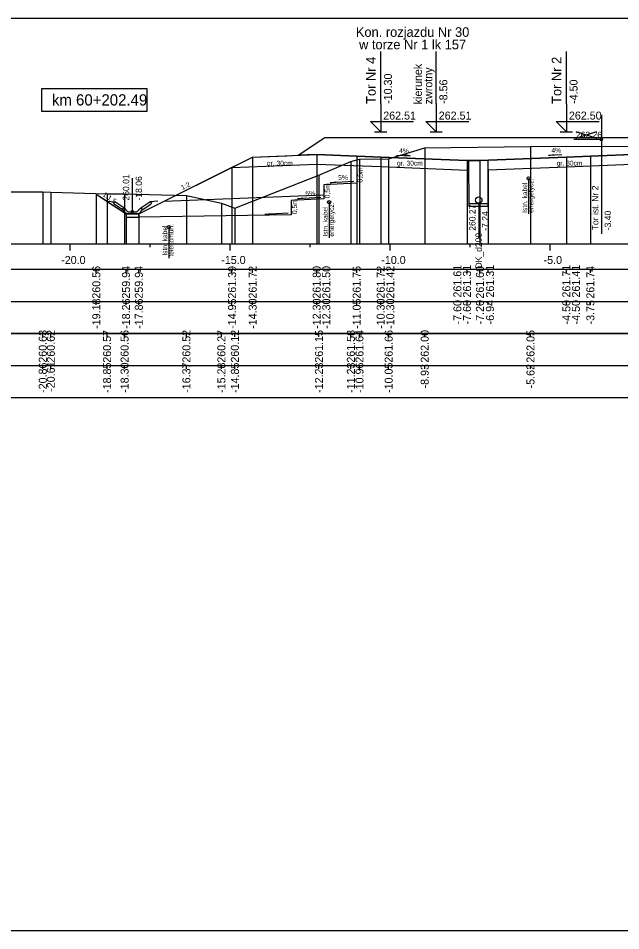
# Model space of a CAD drawing. Extents: x 6516023 to 6560129, y 5513077 to 5529206.
# Drawn here: x 6518311.59 to 6518330.41, y 5514551.66 to 5514580.16 of the extents above; entities that cross this region are included whole.
import ezdxf

# ---------------------------------------------------------------- set-up
doc = ezdxf.new("R2010")
doc.units = 0
for name, color, linetype in [('IR_default', 7, 'Continuous'), ('TOR_PRZEK_P-kable', 7, 'Continuous'), ('TOR_PRZEK_P-komponent', 7, 'Continuous'), ('TOR_PRZEK_P-odwodnienie', 7, 'Continuous'), ('TOR_PRZEK_P-opisy', 7, 'Continuous'), ('TOR_PRZEK_P-schodkowanie+wymiana', 7, 'Continuous'), ('TOR_PRZEK_P-tabelka istniejace', 7, 'Continuous'), ('TOR_PRZEK_P-tabelka projektowane', 7, 'Continuous'), ('TOR_PRZEK_P-teren istniejacy', 7, 'Continuous'), ('TOR_PRZEK_P-tory istniejace', 7, 'Continuous'), ('TOR_PRZEK_P-tory projektowane', 7, 'Continuous'), ('TOR_PRZEK_P-uklad odniesienia', 7, 'Continuous'), ('TOR_PRZEK_P-warstwa ochronna I', 7, 'Continuous'), ('TOR_PRZEK_P-warstwa ochronna II', 7, 'Continuous'), ('TOR_PS_T-skarpy projektowane', 7, 'Continuous'), ('TOR_RAMKI-ramka+tabelka 1', 7, 'Continuous')]:
    doc.layers.add(name, color=color, linetype=linetype)

msp = doc.modelspace()

# ---------------------------------------------------------------- linework, layer by layer
at = {"layer": 'IR_default'}
msp.add_lwpolyline([(6518314.029, 5514574.663), (6518314.364, 5514574.439), (6518314.462, 5514574.373), (6518314.834, 5514574.126), (6518314.957, 5514574.043), (6518315.258, 5514574.043), (6518315.357, 5514574.043), (6518317.378, 5514575.054), (6518318.043, 5514575.386), (6518318.697, 5514575.713), (6518318.913, 5514575.821), (6518319.98, 5514575.864), (6518320.333, 5514575.878), (6518320.956, 5514576.294), (6518321.163, 5514576.431), (6518324.663, 5514576.431), (6518325.236, 5514576.431), (6518326.963, 5514576.431), (6518327.834, 5514576.431), (6518330.463, 5514576.431)], dxfattribs=at)
at = {"layer": 'TOR_PRZEK_P-kable'}
for p, q in [((6518327.536, 5514575.153), (6518327.536, 5514574.043)), ((6518321.304, 5514574.41), (6518321.304, 5514573.3)), ((6518316.29, 5514573.638), (6518316.29, 5514572.664))]:
    msp.add_line(p, q, dxfattribs=at)
for centre in [(6518327.536, 5514575.153), (6518321.304, 5514574.41), (6518316.29, 5514573.638)]:
    msp.add_circle(centre, 0.05, dxfattribs=at)
at = {"layer": 'TOR_PRZEK_P-komponent'}
msp.add_lwpolyline([(6518321.163, 5514576.431), (6518324.663, 5514576.431), (6518326.963, 5514576.431), (6518330.463, 5514576.431), (6518331.463, 5514576.431), (6518334.963, 5514576.431), (6518335.513, 5514576.43), (6518339.013, 5514576.43), (6518340.354, 5514575.536), (6518337.263, 5514575.66), (6518333.213, 5514575.822), (6518332.463, 5514575.852), (6518331.018, 5514575.91), (6518329.463, 5514575.848), (6518328.713, 5514575.818), (6518326.013, 5514575.71), (6518325.613, 5514575.713), (6518322.913, 5514575.821), (6518322.163, 5514575.851), (6518320.913, 5514575.901), (6518320.333, 5514575.878)], close=True, dxfattribs=at)
at = {"layer": 'TOR_PRZEK_P-odwodnienie'}
for p, q in [((6518325.676, 5514574.274), (6518325.671, 5514575.713)), ((6518326.276, 5514574.276), (6518326.271, 5514575.72)), ((6518315.157, 5514574.113), (6518315.157, 5514575.157)), ((6518314.848, 5514574.173), (6518314.587, 5514574.347)), ((6518314.893, 5514574.239), (6518314.612, 5514574.426)), ((6518314.86, 5514574.189), (6518314.848, 5514574.173)), ((6518314.85, 5514574.208), (6518314.897, 5514574.232)), ((6518314.893, 5514574.239), (6518314.884, 5514574.227)), ((6518315.017, 5514574.113), (6518314.897, 5514574.232)), ((6518315.297, 5514574.113), (6518315.417, 5514574.232)), ((6518315.417, 5514574.232), (6518315.465, 5514574.208)), ((6518315.422, 5514574.239), (6518315.702, 5514574.426)), ((6518315.422, 5514574.239), (6518315.43, 5514574.227)), ((6518315.455, 5514574.189), (6518315.466, 5514574.173)), ((6518315.466, 5514574.173), (6518315.728, 5514574.347)), ((6518326.275, 5514574.355), (6518325.675, 5514574.355)), ((6518326.276, 5514574.275), (6518325.676, 5514574.275)), ((6518325.976, 5514574.375), (6518325.976, 5514573.273)), ((6518314.967, 5514574.043), (6518315.347, 5514574.043)), ((6518315.017, 5514574.113), (6518315.297, 5514574.113))]:
    msp.add_line(p, q, dxfattribs=at)
for points in [[(6518314.366, 5514574.438), (6518314.612, 5514574.426)], [(6518314.562, 5514574.399), (6518314.612, 5514574.426)], [(6518314.562, 5514574.399), (6518314.587, 5514574.347)], [(6518314.884, 5514574.227), (6518314.849, 5514574.208)], [(6518314.849, 5514574.208), (6518314.86, 5514574.189)], [(6518314.897, 5514574.113), (6518314.85, 5514574.208)], [(6518315.417, 5514574.113), (6518315.465, 5514574.208)], [(6518315.43, 5514574.227), (6518315.466, 5514574.208)], [(6518315.466, 5514574.208), (6518315.455, 5514574.189)], [(6518315.949, 5514574.438), (6518315.702, 5514574.426)], [(6518315.753, 5514574.399), (6518315.702, 5514574.426)], [(6518315.753, 5514574.399), (6518315.728, 5514574.347)], [(6518314.967, 5514574.043), (6518314.897, 5514574.113)], [(6518314.957, 5514574.043), (6518314.957, 5514574.044), (6518314.957, 5514574.043), (6518314.957, 5514574.043), (6518314.957, 5514574.043), (6518314.958, 5514574.043), (6518314.957, 5514574.043), (6518314.958, 5514574.044)], [(6518315.357, 5514574.043), (6518314.957, 5514574.043), (6518314.957, 5514573.943), (6518315.357, 5514573.943), (6518315.357, 5514574.043)], [(6518315.347, 5514574.043), (6518315.417, 5514574.113)], [(6518315.357, 5514574.043), (6518315.357, 5514574.044), (6518315.357, 5514574.043), (6518315.357, 5514574.043), (6518315.357, 5514574.043), (6518315.358, 5514574.043), (6518315.357, 5514574.043), (6518315.358, 5514574.044)]]:
    msp.add_lwpolyline(points, dxfattribs=at)
for centre, radius in [((6518325.976, 5514574.475), 0.1), ((6518325.976, 5514574.375), 0.03), ((6518315.157, 5514574.113), 0.035)]:
    msp.add_circle(centre, radius, dxfattribs=at)
at = {"layer": 'TOR_PRZEK_P-opisy'}
for points in [[(6518323.412, 5514575.878), (6518323.83, 5514575.859), (6518323.662, 5514575.887)], [(6518328.571, 5514575.89), (6518328.153, 5514575.871), (6518328.321, 5514575.9)]]:
    msp.add_lwpolyline(points, dxfattribs=at)
at = {"layer": 'TOR_PRZEK_P-schodkowanie+wymiana'}
for p, q in [((6518322.163, 5514575.551), (6518322.163, 5514575.008)), ((6518322.163, 5514575.008), (6518321.14, 5514574.957)), ((6518321.14, 5514574.957), (6518321.14, 5514574.514)), ((6518321.14, 5514574.634), (6518316.15, 5514574.43)), ((6518321.14, 5514574.514), (6518320.117, 5514574.463)), ((6518320.117, 5514574.463), (6518320.117, 5514574.02)), ((6518320.117, 5514574.02), (6518315.357, 5514573.943))]:
    msp.add_line(p, q, dxfattribs=at)
at = {"layer": 'TOR_PRZEK_P-tabelka istniejace'}
for p, q in [((6518312.355, 5514570.206), (6518312.355, 5514570.306)), ((6518312.607, 5514570.206), (6518312.607, 5514570.306)), ((6518314.364, 5514570.206), (6518314.364, 5514570.306)), ((6518314.912, 5514570.206), (6518314.912, 5514570.306)), ((6518316.843, 5514570.206), (6518316.843, 5514570.306)), ((6518317.936, 5514570.206), (6518317.936, 5514570.306)), ((6518318.358, 5514570.206), (6518318.358, 5514570.306)), ((6518320.985, 5514570.206), (6518320.985, 5514570.306)), ((6518321.981, 5514570.206), (6518321.981, 5514570.306)), ((6518322.25, 5514570.206), (6518322.25, 5514570.306)), ((6518323.162, 5514570.206), (6518323.162, 5514570.306)), ((6518324.288, 5514570.206), (6518324.288, 5514570.306)), ((6518327.593, 5514570.206), (6518327.593, 5514570.306)), ((6518272.163, 5514569.306), (6518375.963, 5514569.306)), ((6518312.355, 5514569.206), (6518312.355, 5514569.306)), ((6518312.607, 5514569.206), (6518312.607, 5514569.306)), ((6518314.364, 5514569.206), (6518314.364, 5514569.306)), ((6518314.912, 5514569.206), (6518314.912, 5514569.306)), ((6518316.843, 5514569.206), (6518316.843, 5514569.306)), ((6518317.936, 5514569.206), (6518317.936, 5514569.306)), ((6518318.358, 5514569.206), (6518318.358, 5514569.306)), ((6518320.985, 5514569.206), (6518320.985, 5514569.306)), ((6518321.981, 5514569.206), (6518321.981, 5514569.306)), ((6518322.25, 5514569.206), (6518322.25, 5514569.306)), ((6518323.162, 5514569.206), (6518323.162, 5514569.306)), ((6518324.288, 5514569.206), (6518324.288, 5514569.306)), ((6518327.593, 5514569.206), (6518327.593, 5514569.306))]:
    msp.add_line(p, q, dxfattribs=at)
for points in [[(6518327.593, 5514576.153), (6518327.593, 5514573.306), (6518327.593, 5514573.176), (6518327.593, 5514573.106)], [(6518324.288, 5514576.109), (6518324.288, 5514573.306), (6518324.288, 5514573.176), (6518324.288, 5514573.106)], [(6518321.981, 5514575.685), (6518321.981, 5514573.306), (6518321.981, 5514573.176), (6518321.981, 5514573.106)], [(6518322.25, 5514575.75), (6518322.25, 5514573.306), (6518322.25, 5514573.176), (6518322.25, 5514573.106)], [(6518323.162, 5514575.762), (6518323.162, 5514573.306), (6518323.162, 5514573.176), (6518323.162, 5514573.106)], [(6518320.985, 5514575.259), (6518320.985, 5514573.306), (6518320.985, 5514573.176), (6518320.985, 5514573.106)], [(6518312.355, 5514574.733), (6518312.355, 5514573.306), (6518312.355, 5514573.176), (6518312.355, 5514573.106)], [(6518312.607, 5514574.727), (6518312.607, 5514573.306), (6518312.607, 5514573.176), (6518312.607, 5514573.106)], [(6518314.364, 5514574.674), (6518314.364, 5514573.306), (6518314.364, 5514573.176), (6518314.364, 5514573.106)], [(6518314.912, 5514574.669), (6518314.912, 5514573.306), (6518314.912, 5514573.176), (6518314.912, 5514573.106)], [(6518316.843, 5514574.625), (6518316.843, 5514573.306), (6518316.843, 5514573.176), (6518316.843, 5514573.106)], [(6518317.936, 5514574.38), (6518317.936, 5514573.306), (6518317.936, 5514573.176), (6518317.936, 5514573.106)], [(6518318.358, 5514574.223), (6518318.358, 5514573.306), (6518318.358, 5514573.176), (6518318.358, 5514573.106)]]:
    msp.add_lwpolyline(points, dxfattribs=at)
msp.add_lwpolyline([(6518272.163, 5514570.306), (6518272.163, 5514568.306), (6518375.963, 5514568.306), (6518375.963, 5514570.306)], close=True, dxfattribs=at)
at = {"layer": 'TOR_PRZEK_P-tabelka projektowane'}
for p, q in [((6518314.029, 5514572.206), (6518314.029, 5514572.306)), ((6518314.957, 5514572.206), (6518314.957, 5514572.306)), ((6518315.357, 5514572.206), (6518315.357, 5514572.306)), ((6518318.261, 5514572.206), (6518318.261, 5514572.306)), ((6518318.913, 5514572.206), (6518318.913, 5514572.306)), ((6518320.913, 5514572.206), (6518320.913, 5514572.306)), ((6518320.913, 5514572.206), (6518320.913, 5514572.306)), ((6518322.163, 5514572.206), (6518322.163, 5514572.306)), ((6518322.913, 5514572.206), (6518322.913, 5514572.306)), ((6518322.913, 5514572.206), (6518322.913, 5514572.306)), ((6518325.613, 5514572.206), (6518325.613, 5514572.306)), ((6518325.613, 5514572.206), (6518325.613, 5514572.306)), ((6518326.013, 5514572.206), (6518326.013, 5514572.306)), ((6518326.273, 5514572.206), (6518326.273, 5514572.306)), ((6518328.713, 5514572.206), (6518328.713, 5514572.306)), ((6518328.713, 5514572.206), (6518328.713, 5514572.306)), ((6518329.463, 5514572.206), (6518329.463, 5514572.306)), ((6518272.163, 5514571.306), (6518375.963, 5514571.306)), ((6518314.029, 5514571.206), (6518314.029, 5514571.306)), ((6518314.957, 5514571.206), (6518314.957, 5514571.306)), ((6518315.357, 5514571.206), (6518315.357, 5514571.306)), ((6518318.261, 5514571.206), (6518318.261, 5514571.306)), ((6518318.913, 5514571.206), (6518318.913, 5514571.306)), ((6518320.913, 5514571.206), (6518320.913, 5514571.306)), ((6518320.913, 5514571.206), (6518320.913, 5514571.306)), ((6518322.163, 5514571.206), (6518322.163, 5514571.306)), ((6518322.913, 5514571.206), (6518322.913, 5514571.306)), ((6518322.913, 5514571.206), (6518322.913, 5514571.306)), ((6518325.613, 5514571.206), (6518325.613, 5514571.306)), ((6518325.613, 5514571.206), (6518325.613, 5514571.306)), ((6518326.013, 5514571.206), (6518326.013, 5514571.306)), ((6518326.273, 5514571.206), (6518326.273, 5514571.306)), ((6518328.713, 5514571.206), (6518328.713, 5514571.306)), ((6518328.713, 5514571.206), (6518328.713, 5514571.306)), ((6518329.463, 5514571.206), (6518329.463, 5514571.306))]:
    msp.add_line(p, q, dxfattribs=at)
for points in [[(6518320.913, 5514575.901), (6518320.913, 5514573.306), (6518320.913, 5514573.176), (6518320.913, 5514573.106)], [(6518318.913, 5514575.821), (6518318.913, 5514573.306), (6518318.913, 5514573.176), (6518318.913, 5514573.106)], [(6518320.913, 5514575.601), (6518320.913, 5514573.306), (6518320.913, 5514573.176), (6518320.913, 5514573.106)], [(6518322.163, 5514575.851), (6518322.163, 5514573.306), (6518322.163, 5514573.176), (6518322.163, 5514573.106)], [(6518322.913, 5514575.821), (6518322.913, 5514573.306), (6518322.913, 5514573.176), (6518322.913, 5514573.106)], [(6518325.613, 5514575.713), (6518325.613, 5514573.306), (6518325.613, 5514573.176), (6518325.613, 5514573.106)], [(6518326.013, 5514575.71), (6518326.013, 5514573.306), (6518326.013, 5514573.176), (6518326.013, 5514573.106)], [(6518328.713, 5514575.818), (6518328.713, 5514573.306), (6518328.713, 5514573.176), (6518328.713, 5514573.106)], [(6518329.463, 5514575.848), (6518329.463, 5514573.306), (6518329.463, 5514573.176), (6518329.463, 5514573.106)], [(6518318.261, 5514575.495), (6518318.261, 5514573.306), (6518318.261, 5514573.176), (6518318.261, 5514573.106)], [(6518322.913, 5514575.521), (6518322.913, 5514573.306), (6518322.913, 5514573.176), (6518322.913, 5514573.106)], [(6518325.613, 5514575.413), (6518325.613, 5514573.306), (6518325.613, 5514573.176), (6518325.613, 5514573.106)], [(6518326.273, 5514575.42), (6518326.273, 5514573.306), (6518326.273, 5514573.176), (6518326.273, 5514573.106)], [(6518328.713, 5514575.518), (6518328.713, 5514573.306), (6518328.713, 5514573.176), (6518328.713, 5514573.106)], [(6518314.029, 5514574.663), (6518314.029, 5514573.306), (6518314.029, 5514573.176), (6518314.029, 5514573.106)], [(6518314.957, 5514574.043), (6518314.957, 5514573.306), (6518314.957, 5514573.176), (6518314.957, 5514573.106)], [(6518315.357, 5514574.043), (6518315.357, 5514573.306), (6518315.357, 5514573.176), (6518315.357, 5514573.106)]]:
    msp.add_lwpolyline(points, dxfattribs=at)
msp.add_lwpolyline([(6518272.163, 5514572.306), (6518272.163, 5514570.306), (6518375.963, 5514570.306), (6518375.963, 5514572.306)], close=True, dxfattribs=at)
at = {"layer": 'TOR_PRZEK_P-teren istniejacy'}
msp.add_lwpolyline([(6518305.266, 5514574.732), (6518312.355, 5514574.733), (6518312.607, 5514574.727), (6518314.364, 5514574.674), (6518314.912, 5514574.669), (6518316.843, 5514574.625), (6518317.936, 5514574.38), (6518318.358, 5514574.223), (6518320.985, 5514575.259), (6518321.981, 5514575.685), (6518322.25, 5514575.75), (6518323.162, 5514575.762), (6518324.288, 5514576.109), (6518327.593, 5514576.153), (6518331.368, 5514576.156)], dxfattribs=at)
at = {"layer": 'TOR_PRZEK_P-tory istniejace'}
for p, q in [((6518329.81, 5514577.139), (6518329.81, 5514573.419)), ((6518329.01, 5514576.411), (6518329.662, 5514576.614)), ((6518329.01, 5514576.614), (6518329.662, 5514576.411)), ((6518329.81, 5514576.364), (6518328.944, 5514576.364))]:
    msp.add_line(p, q, dxfattribs=at)
msp.add_circle((6518329.81, 5514576.364), 0.035, dxfattribs=at)
at = {"layer": 'TOR_PRZEK_P-tory projektowane'}
for p, q in [((6518322.913, 5514577.489), (6518322.913, 5514579.121)), ((6518324.646, 5514577.489), (6518324.646, 5514579.121)), ((6518328.713, 5514577.488), (6518328.713, 5514579.121)), ((6518322.913, 5514577.489), (6518322.913, 5514576.611)), ((6518324.646, 5514577.489), (6518324.646, 5514576.611)), ((6518328.713, 5514577.488), (6518328.713, 5514576.611)), ((6518322.913, 5514576.611), (6518322.594, 5514576.93)), ((6518322.594, 5514576.93), (6518323.938, 5514576.93)), ((6518324.646, 5514576.611), (6518324.327, 5514576.93)), ((6518324.327, 5514576.93), (6518325.671, 5514576.93)), ((6518328.713, 5514576.611), (6518328.394, 5514576.93)), ((6518328.394, 5514576.93), (6518329.738, 5514576.93)), ((6518322.721, 5514576.611), (6518323.105, 5514576.611)), ((6518324.454, 5514576.611), (6518324.838, 5514576.611)), ((6518328.521, 5514576.611), (6518328.905, 5514576.611))]:
    msp.add_line(p, q, dxfattribs=at)
at = {"layer": 'TOR_PRZEK_P-uklad odniesienia'}
for p, q in [((6518275.963, 5514573.106), (6518375.963, 5514573.106)), ((6518313.213, 5514572.906), (6518313.213, 5514573.106)), ((6518315.713, 5514573.006), (6518315.713, 5514573.106)), ((6518318.213, 5514572.906), (6518318.213, 5514573.106)), ((6518320.713, 5514573.006), (6518320.713, 5514573.106)), ((6518323.213, 5514572.906), (6518323.213, 5514573.106)), ((6518325.713, 5514573.006), (6518325.713, 5514573.106)), ((6518328.213, 5514572.906), (6518328.213, 5514573.106))]:
    msp.add_line(p, q, dxfattribs=at)
msp.add_lwpolyline([(6518315.613, 5514577.956), (6518312.313, 5514577.956), (6518312.313, 5514577.256), (6518315.613, 5514577.256)], close=True, dxfattribs=at)
at = {"layer": 'TOR_PRZEK_P-warstwa ochronna I'}
for points in [[(6518318.261, 5514575.495), (6518320.913, 5514575.601), (6518322.913, 5514575.521), (6518325.613, 5514575.413), (6518325.673, 5514575.413)], [(6518326.273, 5514575.42), (6518328.713, 5514575.518), (6518331.018, 5514575.61), (6518332.463, 5514575.552), (6518333.213, 5514575.522), (6518337.263, 5514575.36), (6518342.192, 5514575.163)]]:
    msp.add_lwpolyline(points, dxfattribs=at)
at = {"layer": 'TOR_PRZEK_P-warstwa ochronna II'}
msp.add_lwpolyline([(6518314.029, 5514574.663), (6518314.957, 5514574.043), (6518315.357, 5514574.043), (6518318.913, 5514575.821), (6518320.913, 5514575.901), (6518322.163, 5514575.851), (6518322.913, 5514575.821), (6518325.613, 5514575.713), (6518326.013, 5514575.71), (6518328.713, 5514575.818), (6518329.463, 5514575.848), (6518331.018, 5514575.91), (6518332.463, 5514575.852), (6518333.213, 5514575.822), (6518337.263, 5514575.66), (6518341.563, 5514575.488), (6518343.845, 5514574.309), (6518344.245, 5514574.309), (6518344.837, 5514574.703), (6518348.741, 5514574.637)], dxfattribs=at)
at = {"layer": 'TOR_PS_T-skarpy projektowane'}
for points in [[(6518322.07, 5514575.053), (6518321.335, 5514575.013), (6518321.507, 5514575.044)], [(6518321.047, 5514574.559), (6518320.312, 5514574.519), (6518320.485, 5514574.55)], [(6518320.024, 5514574.064), (6518319.289, 5514574.025), (6518319.462, 5514574.055)]]:
    msp.add_lwpolyline(points, dxfattribs=at)
at = {"layer": 'TOR_RAMKI-ramka+tabelka 1'}
msp.add_lwpolyline([(6518269.513, 5514580.156), (6518517.013, 5514580.156), (6518517.013, 5514551.656), (6518269.513, 5514551.656)], close=True, dxfattribs=at)

# ---------------------------------------------------------------- texts
at = {"layer": 'TOR_PRZEK_P-kable'}
for s, height, p in [('energetycz.', 0.14999, (6518327.685, 5514574.079)), ('Istn. kabel', 0.14999, (6518327.491, 5514574.079)), ('Istn. kabel', 0.14999, (6518321.259, 5514573.336)), ('energetycz.', 0.14999, (6518321.453, 5514573.336)), ('Istn. kabel', 0.14999, (6518316.245, 5514572.74)), ('telekomun.', 0.15, (6518316.439, 5514572.712))]:
    msp.add_text(s, height=height, rotation=90.0511, dxfattribs=at).set_placement(p)
at = {"layer": 'TOR_PRZEK_P-odwodnienie'}
for s, p in [('260.01', (6518315.057, 5514574.463)), ('-18.06', (6518315.457, 5514574.463)), ('260.27', (6518325.876, 5514573.519)), ('-7.24', (6518326.276, 5514573.519)), ('DK_d200', (6518326.073, 5514572.339))]:
    msp.add_text(s, height=0.2, rotation=90, dxfattribs=at).set_placement(p)
at = {"layer": 'TOR_PRZEK_P-opisy'}
for s, rotation, p in [('4%', 359.8485, (6518323.491, 5514575.944)), ('4%', 0.1515, (6518328.248, 5514575.956)), ('1:2', 27.0701, (6518316.723, 5514574.789)), ('1:1,5', 325.9299, (6518314.214, 5514574.614))]:
    msp.add_text(s, height=0.15, rotation=rotation, dxfattribs=at).set_placement(p)
at = {"layer": 'TOR_PRZEK_P-schodkowanie+wymiana'}
for p in [(6518322.345, 5514575.024), (6518321.322, 5514574.53), (6518320.3, 5514574.036)]:
    msp.add_text('0,5m', height=0.1545, rotation=90, dxfattribs=at).set_placement(p)
at = {"layer": 'TOR_PRZEK_P-tabelka istniejace'}
for s, p in [('260.63', (6518312.48, 5514569.398)), ('260.62', (6518312.732, 5514569.4)), ('260.57', (6518314.489, 5514569.398)), ('260.56', (6518315.037, 5514569.398)), ('260.52', (6518316.968, 5514569.4)), ('260.27', (6518318.061, 5514569.398)), ('260.12', (6518318.483, 5514569.4)), ('261.15', (6518321.11, 5514569.397)), ('261.58', (6518322.106, 5514569.398)), ('261.64', (6518322.375, 5514569.399)), ('261.66', (6518323.287, 5514569.398)), ('262.00', (6518324.413, 5514569.398)), ('262.05', (6518327.718, 5514569.397)), ('-20.86', (6518312.48, 5514568.454)), ('-20.61', (6518312.732, 5514568.489)), ('-18.85', (6518314.489, 5514568.453)), ('-18.30', (6518315.037, 5514568.455)), ('-16.37', (6518316.968, 5514568.455)), ('-15.28', (6518318.061, 5514568.454)), ('-14.85', (6518318.483, 5514568.453)), ('-12.23', (6518321.11, 5514568.454)), ('-11.23', (6518322.106, 5514568.454)), ('-10.96', (6518322.375, 5514568.454)), ('-10.05', (6518323.287, 5514568.453)), ('-8.93', (6518324.413, 5514568.594)), ('-5.62', (6518327.718, 5514568.596))]:
    msp.add_text(s, height=0.25, rotation=90, dxfattribs=at).set_placement(p)
at = {"layer": 'TOR_PRZEK_P-tabelka projektowane'}
for s, p in [('260.56', (6518314.154, 5514571.398)), ('259.94', (6518315.082, 5514571.399)), ('259.94', (6518315.482, 5514571.399)), ('261.39', (6518318.395, 5514571.398)), ('261.72', (6518319.038, 5514571.4)), ('261.80', (6518321.038, 5514571.398)), ('261.50', (6518321.338, 5514571.398)), ('261.75', (6518322.288, 5514571.397)), ('261.72', (6518323.038, 5514571.4)), ('261.42', (6518323.338, 5514571.4)), ('261.61', (6518325.434, 5514571.433)), ('261.31', (6518325.734, 5514571.433)), ('261.60', (6518326.138, 5514571.398)), ('261.31', (6518326.453, 5514571.433)), ('261.71', (6518328.838, 5514571.433)), ('261.41', (6518329.138, 5514571.433)), ('261.74', (6518329.588, 5514571.399)), ('-19.18', (6518314.154, 5514570.454)), ('-18.26', (6518315.082, 5514570.454)), ('-17.86', (6518315.482, 5514570.454)), ('-14.95', (6518318.395, 5514570.453)), ('-14.30', (6518319.038, 5514570.455)), ('-12.30', (6518321.038, 5514570.455)), ('-12.30', (6518321.338, 5514570.455)), ('-11.05', (6518322.288, 5514570.453)), ('-10.30', (6518323.038, 5514570.455)), ('-10.30', (6518323.338, 5514570.455)), ('-7.60', (6518325.434, 5514570.594)), ('-7.60', (6518325.734, 5514570.594)), ('-7.20', (6518326.138, 5514570.594)), ('-6.94', (6518326.453, 5514570.595)), ('-4.50', (6518328.838, 5514570.594)), ('-4.50', (6518329.138, 5514570.594)), ('-3.75', (6518329.588, 5514570.593))]:
    msp.add_text(s, height=0.25, rotation=90, dxfattribs=at).set_placement(p)
at = {"layer": 'TOR_PRZEK_P-tory istniejace'}
msp.add_text('262.26', height=0.2, dxfattribs=at).set_placement((6518329.01, 5514576.414))
for s, rotation, p in [('Tor ist. Nr 2', 90.0511, (6518329.716, 5514573.534)), ('-3.40', 90, (6518330.11, 5514573.534))]:
    msp.add_text(s, height=0.2, rotation=rotation, dxfattribs=at).set_placement(p)
at = {"layer": 'TOR_PRZEK_P-tory projektowane'}
for s, height, rotation, p in [('Kon. rozjazdu Nr 30', 0.3, 360, (6518322.137, 5514579.575)), ('w torze Nr 1 lk 157', 0.3, 360, (6518322.238, 5514579.186)), ('Tor Nr 4', 0.3, 90, (6518322.758, 5514577.483)), ('kierunek', 0.25, 90, (6518324.201, 5514577.469)), ('Tor Nr 2', 0.3, 90, (6518328.558, 5514577.482)), ('zwrotny', 0.25, 90, (6518324.525, 5514577.469)), ('-10.30', 0.25, 90, (6518323.263, 5514577.481)), ('-8.56', 0.25, 90, (6518324.996, 5514577.481)), ('-4.50', 0.25, 90, (6518329.063, 5514577.481))]:
    msp.add_text(s, height=height, rotation=rotation, dxfattribs=at).set_placement(p)
for s, p in [('262.51', (6518322.993, 5514576.991)), ('262.51', (6518324.726, 5514576.991)), ('262.50', (6518328.793, 5514576.991))]:
    msp.add_text(s, height=0.25, dxfattribs=at).set_placement(p)
at = {"layer": 'TOR_PRZEK_P-uklad odniesienia'}
for s, height, p in [('km 60+202.49', 0.35, (6518312.641, 5514577.431)), ('-20.0', 0.25, (6518312.932, 5514572.481)), ('-15.0', 0.25, (6518317.932, 5514572.481)), ('-10.0', 0.25, (6518322.932, 5514572.481)), ('-5.0', 0.25, (6518328.002, 5514572.481))]:
    msp.add_text(s, height=height, dxfattribs=at).set_placement(p)
at = {"layer": 'TOR_PRZEK_P-warstwa ochronna I'}
for p in [(6518319.359, 5514575.556), (6518323.422, 5514575.556), (6518328.41, 5514575.556)]:
    msp.add_text('gr. 30cm', height=0.15, dxfattribs=at).set_placement(p)
at = {"layer": 'TOR_PS_T-skarpy projektowane'}
for p in [(6518321.582, 5514575.104), (6518320.559, 5514574.61)]:
    msp.add_text('5%', height=0.1545, dxfattribs=at).set_placement(p)

doc.saveas('drawing.dxf')
